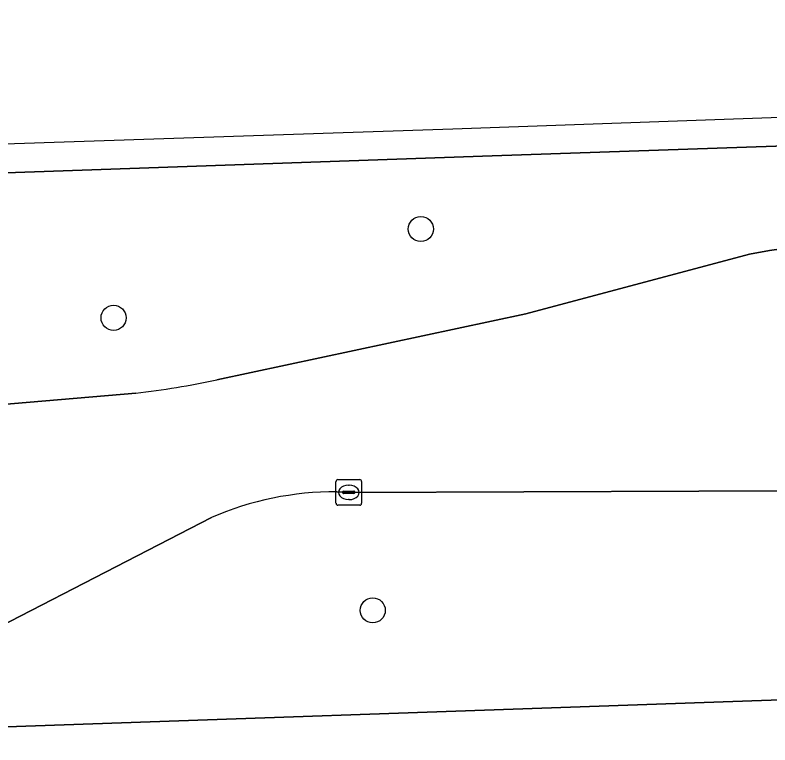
# Model space of a CAD drawing. Extents: x 161084 to 161928, y 385354 to 386522.
# Drawn here: x 161180.39 to 161209.84, y 386474.05 to 386502.51 of the extents above; entities that cross this region are included whole.
import ezdxf

# ---------------------------------------------------------------- set-up
doc = ezdxf.new("R2010")
doc.units = 0
for name, color, linetype in [('IMGEO_Berm_groen', 7, 'Continuous'), ('IMGEO_Boom', 7, 'Continuous'), ('IMGEO_Kolk', 7, 'Continuous'), ('IMGEO_OVBaan_gesloten', 7, 'Continuous'), ('IMGEO_Rijbaan_regionaal_gesloten', 7, 'Continuous')]:
    doc.layers.add(name, color=color, linetype=linetype)

msp = doc.modelspace()

# ---------------------------------------------------------------- linework, layer by layer
at = {"layer": 'IMGEO_Berm_groen'}
for points in [[(161323.335, 386501.197), (161304.38, 386500.578), (161274.424, 386499.569), (161250.637, 386498.787), (161228.396, 386498.02), (161199.002, 386497.019), (161172.577, 386496.102), (161131.624, 386494.675), (161093.846, 386493.312)], [(161209.823, 386493.334), (161211.808, 386493.606), (161212.59, 386493.671), (161213.811, 386493.715), (161233.3, 386494.333), (161252.757, 386494.935), (161273.225, 386495.613), (161292.705, 386496.251), (161313.174, 386496.899), (161323.522, 386497.238)], [(161188.267, 386488.284), (161200.323, 386490.86), (161209.045, 386493.191), (161209.823, 386493.334)], [(161094.257, 386483.836), (161107.09, 386484.31), (161131.936, 386485.207), (161153.578, 386486.017), (161173.629, 386486.789), (161185.096, 386487.771)], [(161263.196, 386485.475), (161252.834, 386485.118), (161233.359, 386484.499), (161217.125, 386483.988), (161213.896, 386483.977), (161193.412, 386483.897), (161192.941, 386483.923)], [(161188.049, 386482.912), (161176.042, 386476.737), (161173.508, 386475.428)], [(161173.719, 386474.54), (161211.751, 386475.863), (161251.627, 386477.255), (161291.616, 386478.624), (161324.224, 386479.78)]]:
    msp.add_lwpolyline(points, dxfattribs=at)
for centre, radius, start, end in [((161181.436, 386520.452), 32.885, 276.3902, 281.989), ((161192.904, 386471.76), 12.163, 89.8267, 113.5265)]:
    msp.add_arc(centre, radius, start, end, dxfattribs=at)
at = {"layer": 'IMGEO_Boom'}
for centre in [(161196.221, 386494.167), (161184.234, 386490.704), (161194.344, 386479.298)]:
    msp.add_circle(centre, 0.489, dxfattribs=at)
at = {"layer": 'IMGEO_Kolk'}
for p, q in [((161192.911, 386483.471), (161192.911, 386484.323)), ((161192.986, 386484.397), (161193.838, 386484.397)), ((161193.399, 386484.177), (161193.424, 386484.177)), ((161193.912, 386484.323), (161193.912, 386483.471)), ((161193.17, 386483.891), (161193.17, 386483.903)), ((161193.213, 386483.94), (161193.611, 386483.94)), ((161193.654, 386483.903), (161193.654, 386483.891)), ((161193.608, 386483.854), (161193.21, 386483.854)), ((161193.422, 386483.617), (161193.397, 386483.617)), ((161193.838, 386483.397), (161192.986, 386483.397))]:
    msp.add_line(p, q, dxfattribs=at)
for points in [[(161192.911, 386483.471), (161192.911, 386484.323)], [(161192.986, 386484.397), (161193.838, 386484.397)], [(161193.912, 386484.323), (161193.912, 386483.471)], [(161193.838, 386483.397), (161192.986, 386483.397)]]:
    msp.add_lwpolyline(points, dxfattribs=at)
for centre, radius, start, end in [((161192.988, 386484.321), 0.0765, 91.552, 178.448), ((161192.988, 386484.321), 0.0765, 91.552, 178.448), ((161193.836, 386484.321), 0.0765, 1.552, 88.448), ((161193.836, 386484.321), 0.0765, 1.552, 88.448), ((161193.21, 386483.9), 0.0403, 85.8775, 175.7526), ((161193.207, 386483.89), 0.0366, 178.938, 274.7102), ((161193.611, 386483.897), 0.043, 264.8664, 352.4533), ((161193.615, 386483.902), 0.0386, 1.7309, 96.639), ((161192.988, 386483.473), 0.0765, 181.552, 268.448), ((161192.988, 386483.473), 0.0765, 181.552, 268.448), ((161193.836, 386483.473), 0.0765, 271.552, 358.448), ((161193.836, 386483.473), 0.0765, 271.552, 358.448)]:
    msp.add_arc(centre, radius, start, end, dxfattribs=at)
for centre, major_axis, ratio, start_param, end_param in [((161193.398, 386483.897), (-0.387, 0.002), 0.722429, 4.712389, 7.853982), ((161193.423, 386483.897), (-0.39, 0.002), 0.717154, 1.570796, 4.712389)]:
    msp.add_ellipse(centre, major_axis=major_axis, ratio=ratio, start_param=start_param, end_param=end_param, dxfattribs=at)
at = {"layer": 'IMGEO_OVBaan_gesloten'}
msp.add_lwpolyline([(161211.751, 386475.863), (161173.719, 386474.54), (161162.054, 386474.123), (161153.946, 386473.827), (161150.203, 386473.711), (161145.358, 386473.541), (161145.56, 386466.922), (161153.509, 386467.159), (161159.524, 386467.368), (161168.592, 386467.689), (161189.602, 386468.4), (161204.61, 386468.919), (161219.072, 386469.405)], dxfattribs=at)
at = {"layer": 'IMGEO_Rijbaan_regionaal_gesloten'}
for points in [[(161323.284, 386502.509), (161264.673, 386500.448), (161197.468, 386498.064), (161083.554, 386494.25), (161084.415, 386492.975), (161093.846, 386493.312), (161131.624, 386494.675), (161172.577, 386496.102), (161199.002, 386497.019), (161228.396, 386498.02), (161250.637, 386498.787), (161274.424, 386499.569), (161304.38, 386500.578), (161323.335, 386501.197), (161323.284, 386502.509)], [(161280.912, 386482.815), (161293.263, 386483.211), (161315.729, 386483.916), (161324.07, 386484.196), (161323.522, 386497.238), (161313.174, 386496.899), (161292.705, 386496.251), (161273.225, 386495.613), (161252.757, 386494.935), (161233.3, 386494.333), (161213.811, 386493.715), (161212.59, 386493.671), (161211.808, 386493.606), (161209.823, 386493.334), (161209.045, 386493.191), (161200.323, 386490.86), (161188.267, 386488.284)], [(161185.096, 386487.771), (161173.629, 386486.789), (161153.578, 386486.017), (161131.936, 386485.207), (161107.09, 386484.31), (161094.257, 386483.836), (161090.671, 386483.714), (161093.42, 386479.646)], [(161192.941, 386483.923), (161193.412, 386483.897), (161213.896, 386483.977), (161217.125, 386483.988), (161233.359, 386484.499), (161252.834, 386485.118), (161263.196, 386485.475)], [(161173.508, 386475.428), (161176.042, 386476.737), (161188.049, 386482.912)]]:
    msp.add_lwpolyline(points, dxfattribs=at)
for centre, radius, start, end in [((161181.436, 386520.452), 32.885, 276.3902, 281.989), ((161192.904, 386471.76), 12.163, 89.8267, 113.5265)]:
    msp.add_arc(centre, radius, start, end, dxfattribs=at)

doc.saveas('drawing.dxf')
